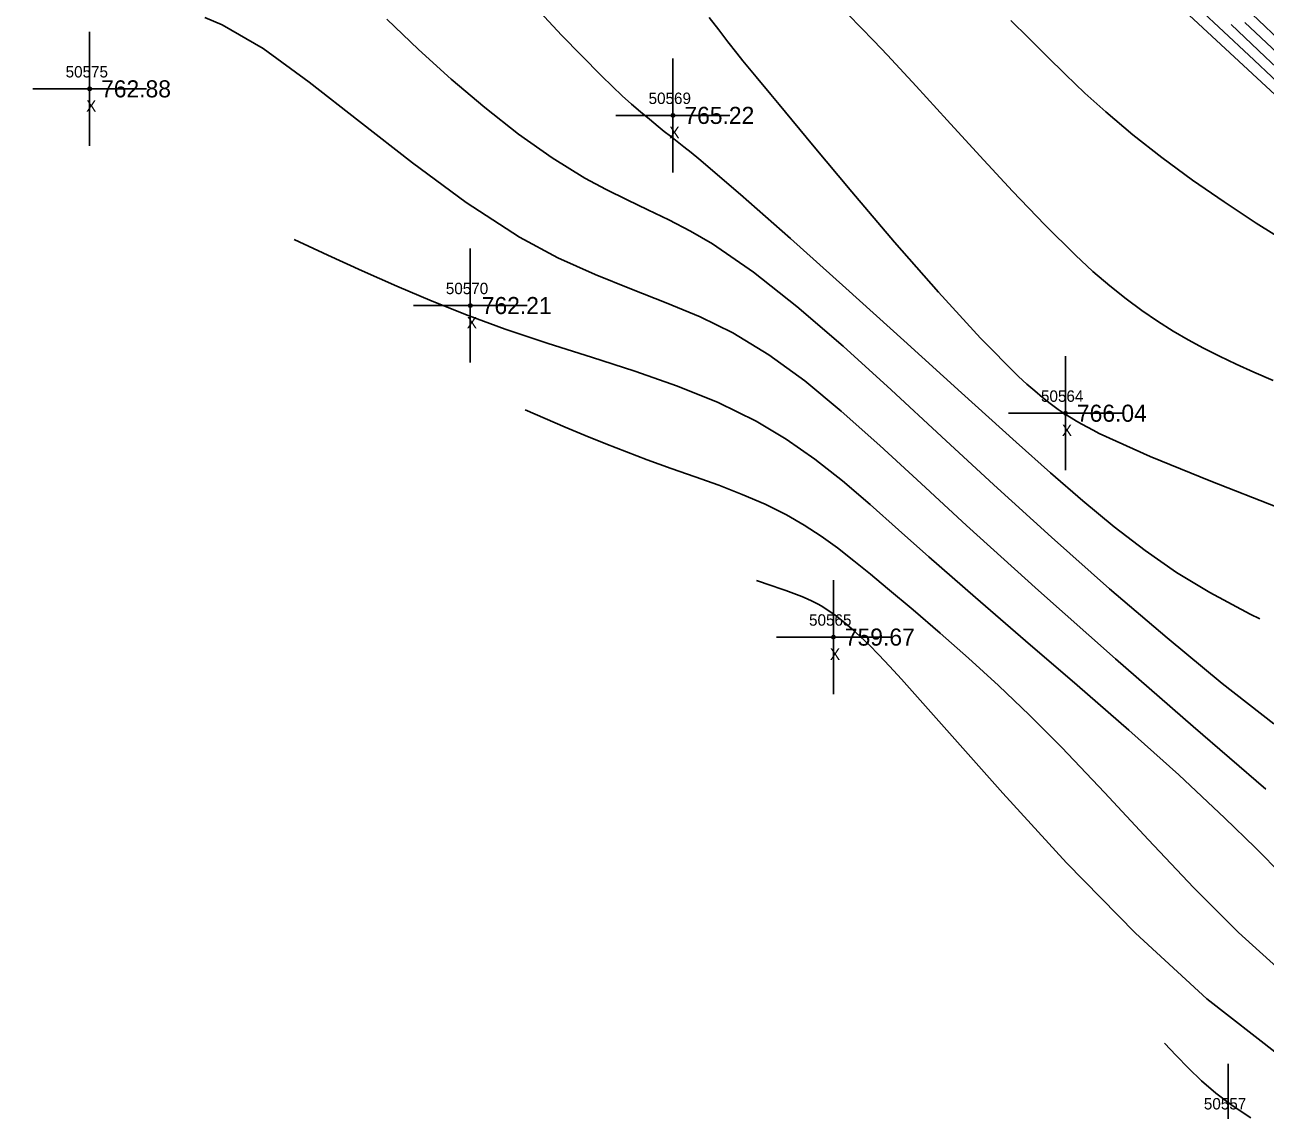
# Model space of a CAD drawing. Extents: x 1378535 to 1380697, y 997729 to 1000024.
# Drawn here: x 1379172.5 to 1379281.3, y 999185 to 999280.3 of the extents above; entities that cross this region are included whole.
import ezdxf

# ---------------------------------------------------------------- set-up
doc = ezdxf.new("R2010")
doc.units = 0
for name, color, linetype in [('RD_DTM_BkLn2', 7, 'Continuous'), ('RD_DTM_Major1', 7, 'Continuous'), ('RD_DTM_Minor1', 7, 'Continuous'), ('RD_EX_Misc', 7, 'Continuous'), ('RD_EX_Misc_txCode', 7, 'Continuous'), ('RD_EX_TX_Misc_ELEV', 7, 'Continuous'), ('RD_SMD_Locator', 7, 'Continuous')]:
    doc.layers.add(name, color=color, linetype=linetype)

msp = doc.modelspace()

# ---------------------------------------------------------------- linework, layer by layer
at = {"layer": 'RD_DTM_BkLn2'}
msp.add_lwpolyline([(1379416.86, 999168.19), (1379377.07, 999191.57), (1379325.92, 999232.84), (1379290.49, 999266.41), (1379257.21, 999297.27), (1379219.38, 999336.57), (1379176.35, 999381.85), (1379150.26, 999388.27), (1379142.88, 999355.72), (1379128.7, 999334.59)], dxfattribs=at)
at = {"layer": 'RD_DTM_Major1'}
for points in [[(1379286.07, 999275.58), (1379280.72, 999280.66), (1379278.14, 999283.11), (1379275.77, 999285.38), (1379274.68, 999286.43), (1379273.65, 999287.42), (1379272.68, 999288.36), (1379271.74, 999289.26), (1379270.83, 999290.14), (1379269.93, 999291.01), (1379268.68, 999292.21), (1379267.42, 999293.42), (1379266.17, 999294.62), (1379264.91, 999295.82), (1379263.66, 999297.03), (1379262.41, 999298.23), (1379261.75, 999298.87), (1379261.08, 999299.52), (1379260.4, 999300.19), (1379260.27, 999300.31)], [(1379215.46, 999283.78), (1379219.58, 999279.34), (1379223.08, 999275.77), (1379224.03, 999274.85), (1379224.9, 999274.03), (1379225.72, 999273.29), (1379226.51, 999272.61), (1379227.28, 999271.96), (1379228.06, 999271.33), (1379228.59, 999270.9), (1379229.14, 999270.47), (1379229.71, 999270.01), (1379230.3, 999269.54), (1379230.94, 999269.03), (1379231.61, 999268.48), (1379235.27, 999265.36), (1379239.66, 999261.5), (1379244.53, 999257.13), (1379249.62, 999252.53), (1379254.68, 999247.94), (1379259.45, 999243.63), (1379262.47, 999240.93), (1379265.31, 999238.46), (1379268.05, 999236.19), (1379270.77, 999234.11), (1379273.54, 999232.19), (1379276.45, 999230.41), (1379279.99, 999228.51), (1379280.85, 999228.1)], [(1379236.68, 999231.49), (1379237.97, 999231.04), (1379238.82, 999230.74), (1379239.25, 999230.59), (1379239.72, 999230.42), (1379240.19, 999230.24), (1379240.65, 999230.06), (1379241.11, 999229.86), (1379241.57, 999229.65), (1379242.02, 999229.42), (1379242.41, 999229.21), (1379242.79, 999228.97), (1379243.19, 999228.71), (1379243.59, 999228.43), (1379244, 999228.11), (1379244.43, 999227.76), (1379245.08, 999227.21), (1379245.78, 999226.56), (1379246.55, 999225.82), (1379247.4, 999224.95), (1379248.34, 999223.96), (1379249.4, 999222.81), (1379253.38, 999218.34), (1379258.29, 999212.8), (1379263.88, 999206.7), (1379269.93, 999200.53), (1379276.19, 999194.77), (1379282.42, 999189.91)]]:
    msp.add_lwpolyline(points, dxfattribs=at)
at = {"layer": 'RD_DTM_Minor1'}
for points in [[(1379283.43, 999274.22), (1379280.33, 999277.15), (1379277.21, 999280.08), (1379270.94, 999285.95)], [(1379188.28, 999280.88), (1379189.81, 999280.25), (1379193.38, 999278.16), (1379197.44, 999275.22), (1379201.86, 999271.77), (1379206.5, 999268.14), (1379211.21, 999264.64), (1379215.87, 999261.62), (1379219.25, 999259.81), (1379222.53, 999258.33), (1379225.7, 999257.05), (1379228.76, 999255.86), (1379231.73, 999254.62), (1379234.59, 999253.22), (1379237.77, 999251.29), (1379240.91, 999248.99), (1379244.12, 999246.33), (1379247.49, 999243.33), (1379251.13, 999239.98), (1379255.11, 999236.29), (1379261.41, 999230.59), (1379268.18, 999224.6), (1379274.98, 999218.67), (1379281.37, 999213.17)], [(1379204.23, 999280.75), (1379207.01, 999278.09), (1379209.89, 999275.48), (1379212.84, 999272.98), (1379215.81, 999270.66), (1379218.75, 999268.58), (1379221.62, 999266.79), (1379223.49, 999265.79), (1379225.33, 999264.88), (1379227.15, 999264.02), (1379229, 999263.12), (1379230.88, 999262.15), (1379232.81, 999261.02), (1379236.41, 999258.55), (1379240.23, 999255.52), (1379244.27, 999252.04), (1379248.5, 999248.2), (1379252.92, 999244.11), (1379257.5, 999239.86), (1379262.56, 999235.27), (1379267.66, 999230.75), (1379272.7, 999226.43), (1379277.55, 999222.44), (1379282.08, 999218.9)], [(1379232.53, 999280.88), (1379233.37, 999279.8), (1379234.16, 999278.76), (1379234.96, 999277.75), (1379235.49, 999277.08), (1379236.05, 999276.39), (1379236.64, 999275.68), (1379237.93, 999274.12), (1379238.66, 999273.25), (1379241.59, 999269.73), (1379245.04, 999265.59), (1379248.8, 999261.17), (1379252.64, 999256.77), (1379256.34, 999252.74), (1379259.68, 999249.38), (1379260.39, 999248.72), (1379261.09, 999248.11), (1379261.77, 999247.54), (1379262.45, 999247.01), (1379263.14, 999246.5), (1379263.86, 999246.02), (1379264.3, 999245.74), (1379264.75, 999245.47), (1379265.22, 999245.2), (1379265.71, 999244.93), (1379266.22, 999244.66), (1379266.75, 999244.38), (1379271.21, 999242.35), (1379276.54, 999240.19), (1379282.37, 999237.9)], [(1379244.75, 999281.14), (1379245.82, 999280.01), (1379246.96, 999278.84), (1379248.17, 999277.58), (1379250.69, 999274.87), (1379253.41, 999271.88), (1379256.26, 999268.75), (1379259.14, 999265.64), (1379261.97, 999262.68), (1379264.66, 999260.02), (1379266.2, 999258.6), (1379267.67, 999257.34), (1379269.1, 999256.2), (1379270.49, 999255.17), (1379271.86, 999254.23), (1379273.24, 999253.36), (1379274.55, 999252.6), (1379275.89, 999251.87), (1379277.29, 999251.16), (1379278.76, 999250.46), (1379280.32, 999249.76), (1379282, 999249.04)], [(1379259, 999280.64), (1379260.55, 999279.1), (1379262.14, 999277.51), (1379263.78, 999275.9), (1379265.5, 999274.26), (1379267.32, 999272.6), (1379269.71, 999270.59), (1379272.25, 999268.59), (1379274.93, 999266.62), (1379277.7, 999264.7), (1379280.53, 999262.84), (1379283.39, 999261.06)], [(1379282.35, 999277.78), (1379279.53, 999280.46)], [(1379284.29, 999274.62), (1379281.3, 999277.45), (1379278.33, 999280.27)], [(1379196.11, 999261.41), (1379199.08, 999260.02), (1379202.08, 999258.65), (1379205.11, 999257.31), (1379208.21, 999256), (1379211.38, 999254.74), (1379214.64, 999253.55), (1379218.39, 999252.29), (1379222.2, 999251.08), (1379226.01, 999249.84), (1379229.74, 999248.53), (1379233.31, 999247.09), (1379236.65, 999245.47), (1379239.29, 999243.89), (1379241.79, 999242.14), (1379244.22, 999240.23), (1379246.64, 999238.15), (1379249.14, 999235.92), (1379251.8, 999233.55), (1379255.89, 999229.97), (1379260.28, 999226.18), (1379264.81, 999222.28), (1379269.35, 999218.33), (1379273.72, 999214.42), (1379277.78, 999210.62), (1379280.42, 999208.04), (1379282.85, 999205.59)], [(1379216.39, 999246.45), (1379218.14, 999245.69), (1379219.9, 999244.94), (1379221.66, 999244.2), (1379223.45, 999243.47), (1379225.26, 999242.76), (1379227.1, 999242.07), (1379229.18, 999241.32), (1379231.29, 999240.58), (1379233.38, 999239.83), (1379235.43, 999239.03), (1379237.43, 999238.17), (1379239.32, 999237.23), (1379240.86, 999236.34), (1379242.34, 999235.37), (1379243.79, 999234.33), (1379245.23, 999233.21), (1379246.68, 999232.03), (1379248.18, 999230.77), (1379250.42, 999228.89), (1379252.79, 999226.85), (1379255.29, 999224.65), (1379257.91, 999222.25), (1379260.63, 999219.65), (1379263.46, 999216.82), (1379267.21, 999212.87), (1379271.07, 999208.71), (1379275.01, 999204.54), (1379278.98, 999200.57), (1379282.95, 999196.99)], [(1379272.48, 999190.88), (1379273.51, 999189.78), (1379274.57, 999188.67), (1379275.72, 999187.57), (1379276.99, 999186.48), (1379278.42, 999185.39), (1379280.05, 999184.32)]]:
    msp.add_lwpolyline(points, dxfattribs=at)
at = {"layer": 'RD_EX_Misc'}
for p, q in [((1379178.17, 999269.63), (1379178.17, 999279.63)), ((1379229.35, 999267.3), (1379229.35, 999277.3)), ((1379173.17, 999274.63), (1379183.17, 999274.63)), ((1379224.35, 999272.3), (1379234.35, 999272.3)), ((1379211.57, 999250.61), (1379211.57, 999260.61)), ((1379206.57, 999255.61), (1379216.57, 999255.61)), ((1379263.79, 999241.16), (1379263.79, 999251.16)), ((1379258.79, 999246.16), (1379268.79, 999246.16)), ((1379243.43, 999221.51), (1379243.43, 999231.51)), ((1379238.43, 999226.51), (1379248.43, 999226.51)), ((1379278.05, 999179.05), (1379278.05, 999189.05))]:
    msp.add_line(p, q, dxfattribs=at)
at = {"layer": 'RD_SMD_Locator'}
for centre in [(1379178.17, 999274.63), (1379229.35, 999272.3), (1379211.57, 999255.61), (1379263.79, 999246.16), (1379243.43, 999226.51)]:
    msp.add_circle(centre, 0.15, dxfattribs=at)

# ---------------------------------------------------------------- texts
at = {"layer": 'RD_EX_Misc_txCode'}
for s, p in [('50575', (1379176.06, 999275.63)), ('50569', (1379227.21, 999273.3)), ('X', (1379177.86, 999272.63)), ('X', (1379229.03, 999270.3)), ('50570', (1379209.42, 999256.61)), ('X', (1379211.26, 999253.61)), ('50564', (1379261.64, 999247.16)), ('X', (1379263.47, 999244.16)), ('50565', (1379241.29, 999227.51)), ('X', (1379243.12, 999224.51)), ('50557', (1379275.93, 999185.05))]:
    msp.add_text(s, height=1, dxfattribs=at).set_placement(p)
at = {"layer": 'RD_EX_TX_Misc_ELEV'}
for s, p in [('762.88', (1379179.17, 999273.88)), ('765.22', (1379230.35, 999271.55)), ('762.21', (1379212.57, 999254.86)), ('766.04', (1379264.79, 999245.41)), ('759.67', (1379244.43, 999225.76))]:
    msp.add_text(s, height=1.5, dxfattribs=at).set_placement(p)

doc.saveas('drawing.dxf')
